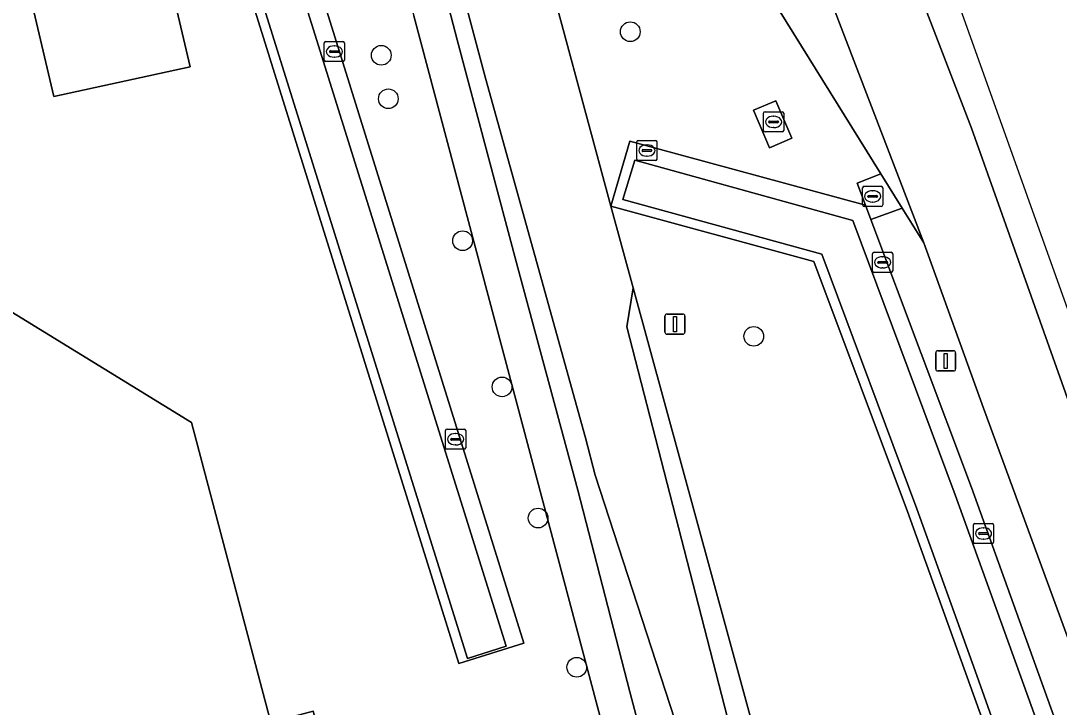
# Model space of a CAD drawing. Extents: x 162156 to 163172, y 378995 to 380779.
# Drawn here: x 162659 to 162710.5, y 380651.6 to 380685.6 of the extents above; entities that cross this region are included whole.
import ezdxf

# ---------------------------------------------------------------- set-up
doc = ezdxf.new("R2010")
doc.units = 0
for name, color, linetype in [('IMGEO_Berm_groen', 7, 'Continuous'), ('IMGEO_Boom', 7, 'Continuous'), ('IMGEO_Erf', 7, 'Continuous'), ('IMGEO_Fietspad_gesloten', 7, 'Continuous'), ('IMGEO_Gemengd_bos', 7, 'Continuous'), ('IMGEO_Groenvoorziening', 7, 'Continuous'), ('IMGEO_Hek', 7, 'Continuous'), ('IMGEO_Kolk', 7, 'Continuous'), ('IMGEO_Lichtmast', 7, 'Continuous'), ('IMGEO_Muur', 7, 'Continuous'), ('IMGEO_Rijbaan_lokaal_gesloten', 7, 'Continuous'), ('IMGEO_Rijbaan_lokaal_onverhard', 7, 'Continuous'), ('IMGEO_Rijbaan_regionaal_gesloten', 7, 'Continuous'), ('IMGEO_Rioolput', 7, 'Continuous'), ('IMGEO_Terreindeel_gesloten', 7, 'Continuous'), ('IMGEO_Terreindeel_open', 7, 'Continuous'), ('IMGEO_Voetpad_open', 7, 'Continuous'), ('IMGEO_Waterloop', 7, 'Continuous')]:
    doc.layers.add(name, color=color, linetype=linetype)

msp = doc.modelspace()

# ---------------------------------------------------------------- linework, layer by layer
at = {"layer": 'IMGEO_Berm_groen'}
for points in [[(162684.364, 380699.5), (162682.981, 380701.718), (162681.799, 380701.095), (162682.482, 380699.648), (162682.276, 380699.551), (162682.069, 380699.455), (162688.264, 380676.433), (162689.207, 380679.672), (162700.904, 380676.482), (162700.484, 380677.587), (162701.671, 380678.041), (162696.294, 380686.718), (162695.669, 380687.778), (162695.312, 380688.436), (162694.97, 380689.324), (162693.199, 380688.635), (162692.237, 380688.256), (162692.024, 380688.81), (162690.691, 380692.28)], [(162687.017, 380664.945), (162684.501, 380673.997), (162682.061, 380682.798), (162679.011, 380694.219), (162678.362, 380695.479)], [(162678.104, 380694.353), (162678.313, 380693.64), (162680.65, 380684.701), (162683.661, 380673.381), (162686.635, 380662.341), (162689.217, 380652.338), (162691.566, 380643.43), (162693.684, 380635.214), (162696.091, 380626.224), (162698.81, 380616.109), (162700.995, 380607.612), (162704.901, 380592.927), (162708.349, 380579.63), (162712.249, 380565.205), (162716.618, 380548.723), (162720.624, 380533.396), (162723.595, 380522.008), (162725.914, 380513.099), (162728.763, 380502.292), (162729.365, 380500), (162731.753, 380491.012)], [(162735.802, 380561.653), (162727.083, 380590.129), (162720.55, 380610.775), (162713.097, 380632.898), (162708.251, 380646.673), (162702.996, 380661.278), (162698.333, 380673.687), (162688.264, 380676.433), (162689.372, 380672.377), (162736.46, 380500), (162737.137, 380497.517), (162737.511, 380495.432), (162738.984, 380492.184), (162740.351, 380489.688), (162741.423, 380488.32), (162742.868, 380485.481), (162744.203, 380481.436), (162748.661, 380465.563), (162766.573, 380388.337), (162772.203, 380394.243)], [(162689.372, 380672.377), (162689.067, 380670.452), (162699.192, 380631.126), (162717.604, 380562.409), (162731.807, 380509.404), (162737.127, 380489.658)], [(162737.511, 380495.432), (162737.137, 380497.517), (162736.46, 380500), (162689.372, 380672.377)], [(162731.863, 380500), (162731.535, 380501.147), (162730.118, 380506.401), (162727.858, 380514.687), (162725.374, 380523.899), (162721.949, 380536.275), (162719.709, 380544.432), (162717.697, 380551.866), (162715.803, 380559.167), (162709.627, 380583.257), (162699.682, 380620.375), (162691.683, 380650.228), (162687.502, 380663.093), (162687.017, 380664.945)]]:
    msp.add_lwpolyline(points, dxfattribs=at)
for points in [[(162696.456, 380681.67), (162697.249, 380679.808), (162696.138, 380679.335), (162695.345, 380681.197)], [(162715.803, 380641.759), (162706.763, 380666.41), (162703.79, 380674.622), (162702.726, 380676.34), (162701.169, 380675.777), (162706.169, 380662.471), (162711.441, 380647.821), (162716.295, 380634.023), (162723.763, 380611.855), (162730.316, 380591.149), (162734.754, 380576.815), (162739.046, 380562.635), (162744.991, 380541.984), (162746.316, 380542.353), (162746.824, 380542.486), (162745.119, 380548.468), (162741.571, 380560.913), (162732.704, 380590.393), (162727.724, 380605.718), (162723.006, 380620.24), (162720.83, 380626.936), (162717.449, 380636.603)]]:
    msp.add_lwpolyline(points, close=True, dxfattribs=at)
at = {"layer": 'IMGEO_Boom'}
for centre in [(162689.237, 380685.098), (162676.882, 380683.927), (162677.233, 380681.768), (162680.918, 380674.723), (162695.363, 380669.978), (162682.875, 380667.467), (162684.663, 380660.959), (162686.583, 380653.551)]:
    msp.add_circle(centre, 0.489, dxfattribs=at)
at = {"layer": 'IMGEO_Erf'}
msp.add_lwpolyline([(162702.968, 380557.567), (162695.09, 380585.37), (162687.837, 380613.552), (162683.878, 380612.514), (162673.502, 380651.377), (162671.402, 380650.811), (162667.467, 380665.693), (162654.457, 380673.698), (162656.161, 380672.161), (162656.258, 380671.836), (162648.157, 380669.426), (162647.289, 380672.347), (162651.018, 380675.815), (162622.41, 380693.42)], dxfattribs=at)
at = {"layer": 'IMGEO_Fietspad_gesloten'}
for points in [[(162678.071, 380695.414), (162675.802, 380694.61), (162676.539, 380692.528), (162678.5, 380685.887), (162708.817, 380571.718), (162727.484, 380500), (162731.275, 380485.433), (162732.921, 380486.487), (162731.753, 380491.012), (162729.365, 380500), (162728.763, 380502.292), (162725.914, 380513.099)], [(162725.914, 380513.099), (162723.595, 380522.008), (162720.624, 380533.396), (162716.618, 380548.723), (162712.249, 380565.205), (162708.349, 380579.63), (162704.901, 380592.927), (162700.995, 380607.612), (162698.81, 380616.109), (162696.091, 380626.224), (162693.684, 380635.214), (162691.566, 380643.43), (162689.217, 380652.338), (162686.635, 380662.341), (162683.661, 380673.381), (162680.65, 380684.701), (162678.313, 380693.64), (162678.104, 380694.353)]]:
    msp.add_lwpolyline(points, dxfattribs=at)
at = {"layer": 'IMGEO_Gemengd_bos'}
for points in [[(162662.629, 380695.207), (162662.933, 380696.058), (162663.256, 380696.892), (162671.714, 380694.041), (162683.962, 380654.752), (162680.726, 380653.743), (162668.992, 380691.381), (162662.117, 380693.698), (162662.269, 380694.15)], [(162659.052, 380688.649), (162665.817, 380690.118), (162667.41, 380683.347), (162660.645, 380681.877)]]:
    msp.add_lwpolyline(points, close=True, dxfattribs=at)
for points in [[(162622.41, 380693.42), (162651.018, 380675.815), (162651.557, 380676.316), (162654.457, 380673.698), (162667.467, 380665.693), (162671.402, 380650.811), (162673.502, 380651.377), (162683.878, 380612.514), (162687.837, 380613.552), (162695.09, 380585.37), (162702.968, 380557.567), (162706.597, 380543.52), (162709.746, 380529.126), (162721.635, 380488.635)], [(162727.484, 380500), (162708.817, 380571.718), (162678.5, 380685.887)]]:
    msp.add_lwpolyline(points, dxfattribs=at)
at = {"layer": 'IMGEO_Groenvoorziening'}
msp.add_lwpolyline([(162662.117, 380693.698), (162668.992, 380691.381), (162680.726, 380653.743), (162683.962, 380654.752), (162671.714, 380694.041), (162663.256, 380696.892), (162662.933, 380696.058), (162671.015, 380693.247), (162683.082, 380654.593), (162681.154, 380653.991), (162669.39, 380691.673), (162662.269, 380694.15)], close=True, dxfattribs=at)
at = {"layer": 'IMGEO_Hek'}
msp.add_lwpolyline([(162660.645, 380681.877), (162659.052, 380688.649), (162665.817, 380690.118), (162667.41, 380683.347), (162660.645, 380681.877)], dxfattribs=at)
at = {"layer": 'IMGEO_Kolk'}
for p, q in [((162674.055, 380683.688), (162674.055, 380684.54)), ((162674.13, 380684.614), (162674.982, 380684.614)), ((162674.543, 380684.394), (162674.568, 380684.394)), ((162675.056, 380684.54), (162675.056, 380683.688)), ((162674.314, 380684.108), (162674.314, 380684.12)), ((162674.752, 380684.071), (162674.354, 380684.071)), ((162674.357, 380684.157), (162674.755, 380684.157)), ((162674.566, 380683.834), (162674.541, 380683.834)), ((162674.798, 380684.12), (162674.798, 380684.108)), ((162674.982, 380683.614), (162674.13, 380683.614)), ((162689.635, 380679.701), (162690.487, 380679.701)), ((162689.56, 380678.775), (162689.56, 380679.627)), ((162689.819, 380679.195), (162689.819, 380679.207)), ((162690.257, 380679.158), (162689.859, 380679.158)), ((162689.862, 380679.244), (162690.26, 380679.244)), ((162690.048, 380679.481), (162690.073, 380679.481)), ((162690.303, 380679.207), (162690.303, 380679.195)), ((162690.561, 380679.627), (162690.561, 380678.775)), ((162690.487, 380678.701), (162689.635, 380678.701)), ((162690.071, 380678.921), (162690.046, 380678.921)), ((162701.253, 380673.224), (162701.253, 380674.076)), ((162701.328, 380674.15), (162702.18, 380674.15)), ((162702.254, 380674.076), (162702.254, 380673.224)), ((162701.512, 380673.644), (162701.512, 380673.656)), ((162701.95, 380673.607), (162701.552, 380673.607)), ((162701.555, 380673.693), (162701.953, 380673.693)), ((162701.741, 380673.93), (162701.766, 380673.93)), ((162701.996, 380673.656), (162701.996, 380673.644)), ((162702.18, 380673.15), (162701.328, 380673.15)), ((162701.764, 380673.37), (162701.739, 380673.37)), ((162680.071, 380664.444), (162680.071, 380665.296)), ((162680.146, 380665.37), (162680.998, 380665.37)), ((162681.072, 380665.296), (162681.072, 380664.444)), ((162680.33, 380664.864), (162680.33, 380664.876)), ((162680.768, 380664.827), (162680.37, 380664.827)), ((162680.373, 380664.913), (162680.771, 380664.913)), ((162680.559, 380665.15), (162680.584, 380665.15)), ((162680.814, 380664.876), (162680.814, 380664.864)), ((162680.998, 380664.37), (162680.146, 380664.37)), ((162680.582, 380664.59), (162680.557, 380664.59)), ((162706.258, 380659.764), (162706.258, 380660.616)), ((162706.333, 380660.69), (162707.185, 380660.69)), ((162707.259, 380660.616), (162707.259, 380659.764)), ((162706.517, 380660.184), (162706.517, 380660.196)), ((162706.955, 380660.147), (162706.557, 380660.147)), ((162706.56, 380660.233), (162706.958, 380660.233)), ((162706.746, 380660.47), (162706.771, 380660.47)), ((162707.001, 380660.196), (162707.001, 380660.184)), ((162707.185, 380659.69), (162706.333, 380659.69)), ((162706.769, 380659.91), (162706.744, 380659.91))]:
    msp.add_line(p, q, dxfattribs=at)
for points in [[(162674.055, 380683.688), (162674.055, 380684.54)], [(162674.13, 380684.614), (162674.982, 380684.614)], [(162675.056, 380684.54), (162675.056, 380683.688)], [(162674.982, 380683.614), (162674.13, 380683.614)], [(162689.635, 380679.701), (162690.487, 380679.701)], [(162689.56, 380678.775), (162689.56, 380679.627)], [(162690.561, 380679.627), (162690.561, 380678.775)], [(162690.487, 380678.701), (162689.635, 380678.701)], [(162701.253, 380673.224), (162701.253, 380674.076)], [(162701.328, 380674.15), (162702.18, 380674.15)], [(162702.254, 380674.076), (162702.254, 380673.224)], [(162702.18, 380673.15), (162701.328, 380673.15)], [(162680.071, 380664.444), (162680.071, 380665.296)], [(162680.146, 380665.37), (162680.998, 380665.37)], [(162681.072, 380665.296), (162681.072, 380664.444)], [(162680.998, 380664.37), (162680.146, 380664.37)], [(162706.258, 380659.764), (162706.258, 380660.616)], [(162706.333, 380660.69), (162707.185, 380660.69)], [(162707.259, 380660.616), (162707.259, 380659.764)], [(162707.185, 380659.69), (162706.333, 380659.69)]]:
    msp.add_lwpolyline(points, dxfattribs=at)
for centre, radius, start, end in [((162674.132, 380684.538), 0.0765, 91.552, 178.448), ((162674.132, 380684.538), 0.0765, 91.552, 178.448), ((162674.98, 380684.538), 0.0765, 1.552, 88.448), ((162674.98, 380684.538), 0.0765, 1.552, 88.448), ((162674.354, 380684.117), 0.0403, 85.8775, 175.7526), ((162674.351, 380684.107), 0.0366, 178.938, 274.7102), ((162674.755, 380684.114), 0.043, 264.8664, 352.4533), ((162674.759, 380684.119), 0.0386, 1.7309, 96.639), ((162674.132, 380683.69), 0.0765, 181.552, 268.448), ((162674.132, 380683.69), 0.0765, 181.552, 268.448), ((162674.98, 380683.69), 0.0765, 271.552, 358.448), ((162674.98, 380683.69), 0.0765, 271.552, 358.448), ((162689.637, 380679.625), 0.0765, 91.552, 178.448), ((162689.637, 380679.625), 0.0765, 91.552, 178.448), ((162690.485, 380679.625), 0.0765, 1.552, 88.448), ((162690.485, 380679.625), 0.0765, 1.552, 88.448), ((162689.859, 380679.204), 0.0403, 85.8775, 175.7526), ((162689.856, 380679.194), 0.0366, 178.938, 274.7102), ((162690.26, 380679.201), 0.043, 264.8664, 352.4533), ((162690.264, 380679.206), 0.0386, 1.7309, 96.639), ((162689.637, 380678.777), 0.0765, 181.552, 268.448), ((162689.637, 380678.777), 0.0765, 181.552, 268.448), ((162690.485, 380678.777), 0.0765, 271.552, 358.448), ((162690.485, 380678.777), 0.0765, 271.552, 358.448), ((162701.33, 380674.074), 0.0765, 91.552, 178.448), ((162701.33, 380674.074), 0.0765, 91.552, 178.448), ((162702.178, 380674.074), 0.0765, 1.552, 88.448), ((162702.178, 380674.074), 0.0765, 1.552, 88.448), ((162701.552, 380673.653), 0.0403, 85.8775, 175.7526), ((162701.549, 380673.643), 0.0366, 178.938, 274.7102), ((162701.953, 380673.65), 0.043, 264.8664, 352.4533), ((162701.957, 380673.655), 0.0386, 1.7309, 96.639), ((162701.33, 380673.226), 0.0765, 181.552, 268.448), ((162701.33, 380673.226), 0.0765, 181.552, 268.448), ((162702.178, 380673.226), 0.0765, 271.552, 358.448), ((162702.178, 380673.226), 0.0765, 271.552, 358.448), ((162680.148, 380665.294), 0.0765, 91.552, 178.448), ((162680.148, 380665.294), 0.0765, 91.552, 178.448), ((162680.996, 380665.294), 0.0765, 1.552, 88.448), ((162680.996, 380665.294), 0.0765, 1.552, 88.448), ((162680.37, 380664.873), 0.0403, 85.8775, 175.7526), ((162680.367, 380664.863), 0.0366, 178.938, 274.7102), ((162680.771, 380664.87), 0.043, 264.8664, 352.4533), ((162680.775, 380664.875), 0.0386, 1.7309, 96.639), ((162680.148, 380664.446), 0.0765, 181.552, 268.448), ((162680.148, 380664.446), 0.0765, 181.552, 268.448), ((162680.996, 380664.446), 0.0765, 271.552, 358.448), ((162680.996, 380664.446), 0.0765, 271.552, 358.448), ((162706.335, 380660.614), 0.0765, 91.552, 178.448), ((162706.335, 380660.614), 0.0765, 91.552, 178.448), ((162707.183, 380660.614), 0.0765, 1.552, 88.448), ((162707.183, 380660.614), 0.0765, 1.552, 88.448), ((162706.557, 380660.193), 0.0403, 85.8775, 175.7526), ((162706.554, 380660.183), 0.0366, 178.938, 274.7102), ((162706.958, 380660.19), 0.043, 264.8664, 352.4533), ((162706.962, 380660.195), 0.0386, 1.7309, 96.639), ((162706.335, 380659.766), 0.0765, 181.552, 268.448), ((162706.335, 380659.766), 0.0765, 181.552, 268.448), ((162707.183, 380659.766), 0.0765, 271.552, 358.448), ((162707.183, 380659.766), 0.0765, 271.552, 358.448)]:
    msp.add_arc(centre, radius, start, end, dxfattribs=at)
for centre, major_axis, ratio, start_param, end_param in [((162674.542, 380684.114), (-0.387, 0.002), 0.722429, 4.712389, 7.853982), ((162674.567, 380684.114), (-0.39, 0.002), 0.717154, 1.570796, 4.712389), ((162690.047, 380679.201), (-0.387, 0.002), 0.722429, 4.712389, 7.853982), ((162690.072, 380679.201), (-0.39, 0.002), 0.717154, 1.570796, 4.712389), ((162701.74, 380673.65), (-0.387, 0.002), 0.722429, 4.712389, 7.853982), ((162701.765, 380673.65), (-0.39, 0.002), 0.717154, 1.570796, 4.712389), ((162680.558, 380664.87), (-0.387, 0.002), 0.722429, 4.712389, 7.853982), ((162680.583, 380664.87), (-0.39, 0.002), 0.717154, 1.570796, 4.712389), ((162706.745, 380660.19), (-0.387, 0.002), 0.722429, 4.712389, 7.853982), ((162706.77, 380660.19), (-0.39, 0.002), 0.717154, 1.570796, 4.712389)]:
    msp.add_ellipse(centre, major_axis=major_axis, ratio=ratio, start_param=start_param, end_param=end_param, dxfattribs=at)
at = {"layer": 'IMGEO_Lichtmast'}
for p, q in [((162690.954, 380670.183), (162690.954, 380670.983)), ((162690.954, 380670.983), (162690.954, 380670.183)), ((162691.054, 380671.083), (162691.844, 380671.083)), ((162691.844, 380671.083), (162691.054, 380671.083)), ((162691.944, 380670.983), (162691.944, 380670.183)), ((162691.944, 380670.183), (162691.944, 380670.983)), ((162691.844, 380670.083), (162691.054, 380670.083)), ((162691.054, 380670.083), (162691.844, 380670.083)), ((162704.386, 380668.358), (162704.386, 380669.158)), ((162704.386, 380669.158), (162704.386, 380668.358)), ((162704.486, 380669.258), (162705.276, 380669.258)), ((162705.276, 380669.258), (162704.486, 380669.258)), ((162705.376, 380669.158), (162705.376, 380668.358)), ((162705.376, 380668.358), (162705.376, 380669.158)), ((162705.276, 380668.258), (162704.486, 380668.258)), ((162704.486, 380668.258), (162705.276, 380668.258))]:
    msp.add_line(p, q, dxfattribs=at)
for points in [[(162691.374, 380670.958), (162691.524, 380670.958), (162691.524, 380670.208), (162691.374, 380670.208), (162691.374, 380670.958)], [(162704.806, 380669.133), (162704.956, 380669.133), (162704.956, 380668.383), (162704.806, 380668.383), (162704.806, 380669.133)]]:
    msp.add_lwpolyline(points, dxfattribs=at)
for centre, start, end in [((162691.054, 380670.983), 90, 180), ((162691.054, 380670.983), 90, 180), ((162691.844, 380670.983), 0, 90), ((162691.844, 380670.983), 360, 90), ((162691.054, 380670.183), 180, 270), ((162691.054, 380670.183), 180, 270), ((162691.844, 380670.183), 270, 0), ((162691.844, 380670.183), 270, 0), ((162704.486, 380669.158), 90, 180), ((162704.486, 380669.158), 90, 180), ((162705.276, 380669.158), 0, 90), ((162705.276, 380669.158), 360, 90), ((162704.486, 380668.358), 180, 270), ((162704.486, 380668.358), 180, 270), ((162705.276, 380668.358), 270, 0), ((162705.276, 380668.358), 270, 0)]:
    msp.add_arc(centre, 0.1, start, end, dxfattribs=at)
at = {"layer": 'IMGEO_Muur'}
msp.add_lwpolyline([(162662.933, 380696.058), (162671.015, 380693.247), (162683.082, 380654.593), (162681.154, 380653.991), (162669.39, 380691.673), (162662.269, 380694.15)], dxfattribs=at)
msp.add_lwpolyline([(162706.352, 380653.379), (162713.541, 380633.102), (162718.31, 380619.085), (162723.046, 380604.625), (162728.698, 380586.72), (162730.635, 380587.329), (162724.969, 380605.244), (162720.226, 380619.725), (162715.45, 380633.762), (162710.641, 380647.43), (162705.355, 380662.11), (162700.273, 380675.733), (162689.454, 380678.726), (162688.869, 380676.769), (162698.741, 380674.061), (162703.458, 380661.415)], close=True, dxfattribs=at)
at = {"layer": 'IMGEO_Rijbaan_lokaal_gesloten'}
msp.add_lwpolyline([(162681.192, 380732.897), (162682.912, 380720.545), (162683.457, 380719.085), (162688.513, 380706.077), (162689.192, 380704.374), (162689.9, 380702.486), (162694.97, 380689.324), (162695.312, 380688.436), (162695.669, 380687.778), (162696.294, 380686.718), (162701.671, 380678.041), (162702.726, 380676.34), (162703.79, 380674.622), (162691.277, 380707.269)], close=True, dxfattribs=at)
at = {"layer": 'IMGEO_Rijbaan_lokaal_onverhard'}
for points in [[(162688.264, 380676.433), (162682.069, 380699.455)], [(162678.362, 380695.479), (162679.011, 380694.219), (162682.061, 380682.798), (162684.501, 380673.997), (162687.017, 380664.945), (162687.502, 380663.093), (162691.683, 380650.228), (162699.682, 380620.375), (162709.627, 380583.257), (162715.803, 380559.167), (162717.697, 380551.866), (162719.709, 380544.432), (162721.949, 380536.275), (162725.374, 380523.899), (162727.858, 380514.687), (162730.118, 380506.401), (162731.535, 380501.147), (162731.863, 380500)], [(162737.127, 380489.658), (162731.807, 380509.404), (162717.604, 380562.409), (162699.192, 380631.126), (162689.067, 380670.452), (162689.372, 380672.377), (162688.264, 380676.433)]]:
    msp.add_lwpolyline(points, dxfattribs=at)
at = {"layer": 'IMGEO_Rijbaan_regionaal_gesloten'}
msp.add_lwpolyline([(162835.274, 380238.319), (162832.976, 380246.79), (162737.056, 380598.142), (162686.383, 380740.14), (162683.399, 380739.699), (162691.086, 380720.33), (162695.157, 380708.957), (162706.161, 380680.305), (162730.731, 380611.086), (162744.147, 380567.957), (162763.14, 380500.096), (162770.898, 380471.579), (162776.289, 380450.017), (162815.722, 380304.13), (162827.681, 380257.645), (162833.19, 380237.778)], close=True, dxfattribs=at)
msp.add_lwpolyline([(162730.731, 380611.086), (162706.161, 380680.305), (162695.157, 380708.957), (162691.086, 380720.33), (162683.399, 380739.699), (162677.943, 380738.892), (162678.086, 380738.66), (162679.925, 380735.754), (162681.192, 380732.897), (162691.277, 380707.269), (162703.79, 380674.622), (162706.763, 380666.41), (162715.803, 380641.759)], dxfattribs=at)
at = {"layer": 'IMGEO_Rioolput'}
for p, q in [((162695.844, 380680.196), (162695.844, 380681.048)), ((162695.919, 380681.122), (162696.771, 380681.122)), ((162696.146, 380680.665), (162696.544, 380680.665)), ((162696.332, 380680.902), (162696.357, 380680.902)), ((162696.845, 380681.048), (162696.845, 380680.196)), ((162696.103, 380680.616), (162696.103, 380680.628)), ((162696.541, 380680.579), (162696.143, 380680.579)), ((162696.355, 380680.342), (162696.33, 380680.342)), ((162696.587, 380680.628), (162696.587, 380680.616)), ((162696.771, 380680.122), (162695.919, 380680.122)), ((162700.758, 380676.497), (162700.758, 380677.349)), ((162700.833, 380677.423), (162701.685, 380677.423)), ((162701.246, 380677.203), (162701.271, 380677.203)), ((162701.759, 380677.349), (162701.759, 380676.497)), ((162701.017, 380676.917), (162701.017, 380676.929)), ((162701.455, 380676.88), (162701.057, 380676.88)), ((162701.06, 380676.966), (162701.458, 380676.966)), ((162701.269, 380676.643), (162701.244, 380676.643)), ((162701.501, 380676.929), (162701.501, 380676.917)), ((162701.685, 380676.423), (162700.833, 380676.423))]:
    msp.add_line(p, q, dxfattribs=at)
for points in [[(162695.844, 380680.196), (162695.844, 380681.048)], [(162695.919, 380681.122), (162696.771, 380681.122)], [(162696.845, 380681.048), (162696.845, 380680.196)], [(162696.771, 380680.122), (162695.919, 380680.122)], [(162700.758, 380676.497), (162700.758, 380677.349)], [(162700.833, 380677.423), (162701.685, 380677.423)], [(162701.759, 380677.349), (162701.759, 380676.497)], [(162701.685, 380676.423), (162700.833, 380676.423)]]:
    msp.add_lwpolyline(points, dxfattribs=at)
for centre, radius, start, end in [((162695.921, 380681.046), 0.0765, 91.552, 178.448), ((162695.921, 380681.046), 0.0765, 91.552, 178.448), ((162696.143, 380680.625), 0.0403, 85.8775, 175.7526), ((162696.548, 380680.627), 0.0386, 1.7309, 96.639), ((162696.769, 380681.046), 0.0765, 1.552, 88.448), ((162696.769, 380681.046), 0.0765, 1.552, 88.448), ((162695.921, 380680.198), 0.0765, 181.552, 268.448), ((162695.921, 380680.198), 0.0765, 181.552, 268.448), ((162696.14, 380680.615), 0.0366, 178.938, 274.7102), ((162696.544, 380680.622), 0.043, 264.8664, 352.4533), ((162696.769, 380680.198), 0.0765, 271.552, 358.448), ((162696.769, 380680.198), 0.0765, 271.552, 358.448), ((162700.835, 380677.347), 0.0765, 91.552, 178.448), ((162700.835, 380677.347), 0.0765, 91.552, 178.448), ((162701.683, 380677.347), 0.0765, 1.552, 88.448), ((162701.683, 380677.347), 0.0765, 1.552, 88.448), ((162701.057, 380676.926), 0.0403, 85.8775, 175.7526), ((162701.054, 380676.916), 0.0366, 178.938, 274.7102), ((162701.458, 380676.923), 0.043, 264.8664, 352.4533), ((162701.462, 380676.928), 0.0386, 1.7309, 96.639), ((162700.835, 380676.499), 0.0765, 181.552, 268.448), ((162700.835, 380676.499), 0.0765, 181.552, 268.448), ((162701.683, 380676.499), 0.0765, 271.552, 358.448), ((162701.683, 380676.499), 0.0765, 271.552, 358.448)]:
    msp.add_arc(centre, radius, start, end, dxfattribs=at)
for centre, major_axis, ratio, start_param, end_param in [((162696.331, 380680.622), (-0.387, 0.002), 0.722429, 4.712389, 7.853982), ((162696.356, 380680.622), (-0.39, 0.002), 0.717154, 1.570796, 4.712389), ((162701.245, 380676.923), (-0.387, 0.002), 0.722429, 4.712389, 7.853982), ((162701.27, 380676.923), (-0.39, 0.002), 0.717154, 1.570796, 4.712389)]:
    msp.add_ellipse(centre, major_axis=major_axis, ratio=ratio, start_param=start_param, end_param=end_param, dxfattribs=at)
at = {"layer": 'IMGEO_Terreindeel_gesloten'}
msp.add_lwpolyline([(162660.645, 380681.877), (162667.41, 380683.347), (162665.817, 380690.118), (162659.052, 380688.649)], close=True, dxfattribs=at)
at = {"layer": 'IMGEO_Terreindeel_open'}
for points in [[(162696.138, 380679.335), (162697.249, 380679.808), (162696.456, 380681.67), (162695.345, 380681.197)], [(162701.671, 380678.041), (162700.484, 380677.587), (162700.904, 380676.482), (162701.169, 380675.777), (162702.726, 380676.34)]]:
    msp.add_lwpolyline(points, close=True, dxfattribs=at)
at = {"layer": 'IMGEO_Voetpad_open'}
msp.add_lwpolyline([(162764.654, 380469.601), (162745.598, 380539.876), (162744.991, 380541.984), (162739.046, 380562.635), (162734.754, 380576.815), (162730.316, 380591.149), (162723.763, 380611.855), (162716.295, 380634.023), (162711.441, 380647.821), (162706.169, 380662.471), (162701.169, 380675.777), (162700.904, 380676.482), (162689.207, 380679.672), (162688.264, 380676.433), (162698.333, 380673.687), (162702.996, 380661.278), (162708.251, 380646.673), (162713.097, 380632.898), (162720.55, 380610.775), (162727.083, 380590.129), (162735.802, 380561.653), (162744.028, 380532.86), (162761.381, 380468.719)], dxfattribs=at)
msp.add_lwpolyline([(162703.458, 380661.415), (162698.741, 380674.061), (162688.869, 380676.769), (162689.454, 380678.726), (162700.273, 380675.733), (162705.355, 380662.11), (162710.641, 380647.43), (162715.45, 380633.762), (162720.226, 380619.725), (162724.969, 380605.244), (162730.635, 380587.329), (162728.698, 380586.72), (162723.046, 380604.625), (162718.31, 380619.085), (162713.541, 380633.102), (162706.352, 380653.379)], close=True, dxfattribs=at)
at = {"layer": 'IMGEO_Waterloop'}
msp.add_lwpolyline([(162662.629, 380695.207), (162662.269, 380694.15), (162669.39, 380691.673), (162681.154, 380653.991), (162683.082, 380654.593), (162671.015, 380693.247), (162662.933, 380696.058)], close=True, dxfattribs=at)

doc.saveas('drawing.dxf')
